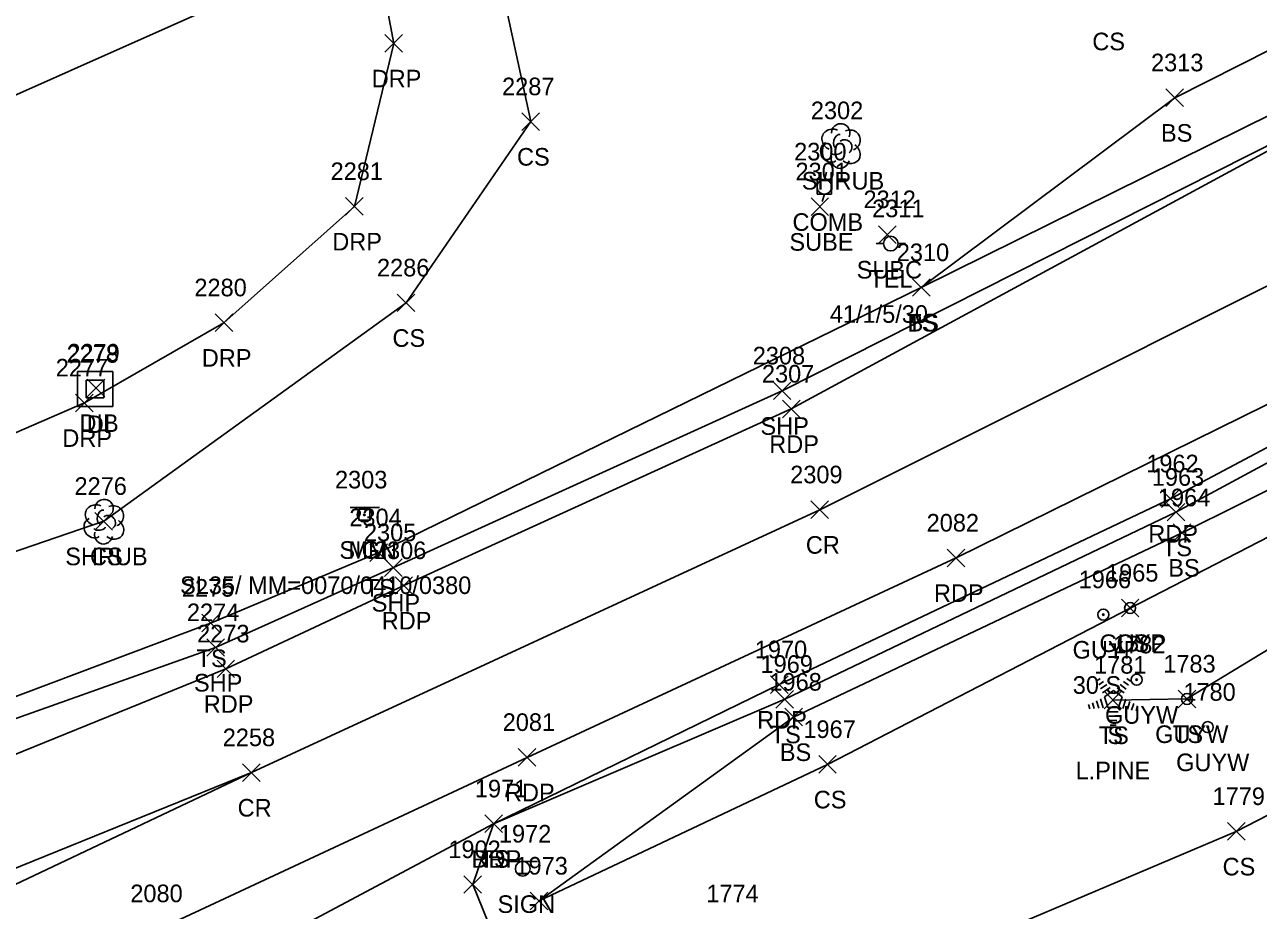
# Model space of a CAD drawing. Extents: x 1477930 to 1480780, y 774090 to 784647.
# Drawn here: x 1478912.6 to 1479052.8, y 774462.9 to 774563.5 of the extents above; entities that cross this region are included whole.
import ezdxf

# ---------------------------------------------------------------- set-up
doc = ezdxf.new("R2010")
doc.units = 0
for name, color, linetype in [('D_A', 7, 'Continuous'), ('D_I', 7, 'Continuous'), ('D_TIC', 7, 'Continuous'), ('DS', 7, 'Continuous'), ('L_A', 7, 'Continuous'), ('L_C', 7, 'Continuous'), ('L_I', 7, 'Continuous'), ('L_TIC', 7, 'Continuous'), ('LELB', 7, 'Continuous'), ('LSH', 7, 'Continuous'), ('LTC', 7, 'Continuous'), ('P_A', 7, 'Continuous'), ('P_I', 7, 'Continuous'), ('P_TIC', 7, 'Continuous'), ('PET', 7, 'Continuous'), ('PRC', 7, 'Continuous'), ('PSP', 7, 'Continuous'), ('R_A', 7, 'Continuous'), ('R_I', 7, 'Continuous'), ('R_TIC', 7, 'Continuous'), ('RDP', 7, 'Continuous'), ('S_A', 7, 'Continuous'), ('S_C', 7, 'Continuous'), ('S_I', 7, 'Continuous'), ('SRM', 7, 'Continuous'), ('SSGN', 7, 'Continuous'), ('U_A', 7, 'Continuous'), ('U_C', 7, 'Continuous'), ('U_I', 7, 'Continuous'), ('U_TIC', 7, 'Continuous'), ('UP', 7, 'Continuous'), ('UPGW', 7, 'Continuous')]:
    doc.layers.add(name, color=color, linetype=linetype)

msp = doc.modelspace()

# ---------------------------------------------------------------- linework, layer by layer
at = {"layer": 'D_TIC'}
for points in [[(1478919.75, 774521.27), (1478921.75, 774523.27)], [(1478921.75, 774521.27), (1478919.75, 774523.27)]]:
    msp.add_lwpolyline(points, dxfattribs=at)
at = {"layer": 'DS'}
for p, q in [((1478918.64, 774524.14), (1478922.64, 774524.14)), ((1478918.64, 774520.14), (1478918.64, 774524.14)), ((1478919.64, 774521.14), (1478919.64, 774523.14)), ((1478919.64, 774523.14), (1478921.64, 774523.14)), ((1478921.64, 774523.14), (1478921.64, 774521.14)), ((1478922.64, 774524.14), (1478922.64, 774520.14)), ((1478920.65, 774522.14), (1478920.65, 774522.14)), ((1478920.65, 774522.14), (1478920.65, 774522.14)), ((1478922.64, 774520.14), (1478918.64, 774520.14)), ((1478921.64, 774521.14), (1478919.64, 774521.14))]:
    msp.add_line(p, q, dxfattribs=at)
at = {"layer": 'L_TIC'}
for points in [[(1479042.28, 774554.25), (1479044.28, 774556.25)], [(1479044.28, 774554.25), (1479042.28, 774556.25)], [(1478969.13, 774551.53), (1478971.13, 774553.53)], [(1478971.13, 774551.53), (1478969.13, 774553.53)], [(1479013.49, 774532.68), (1479015.49, 774534.68)], [(1479015.49, 774532.68), (1479013.49, 774534.68)], [(1479013.49, 774532.68), (1479015.49, 774534.68)], [(1479015.49, 774532.68), (1479013.49, 774534.68)], [(1478954.97, 774530.94), (1478956.97, 774532.94)], [(1478956.97, 774530.94), (1478954.97, 774532.94)], [(1479042.42, 774507.15), (1479044.42, 774509.15)], [(1479044.42, 774507.15), (1479042.42, 774509.15)], [(1478920.62, 774506.12), (1478922.62, 774508.12)], [(1478922.62, 774506.12), (1478920.62, 774508.12)], [(1479043.11, 774504.82), (1479045.11, 774506.82)], [(1479045.11, 774504.82), (1479043.11, 774506.82)], [(1478951.86, 774502.55), (1478953.86, 774504.55)], [(1478953.86, 774502.55), (1478951.86, 774504.55)], [(1479037.22, 774496.26), (1479039.22, 774498.26)], [(1479039.22, 774496.26), (1479037.22, 774498.26)], [(1478932.76, 774494.55), (1478934.76, 774496.55)], [(1478934.76, 774494.55), (1478932.76, 774496.55)], [(1478997.98, 774485.89), (1478999.98, 774487.89)], [(1478999.98, 774485.89), (1478997.98, 774487.89)], [(1479035.25, 774485.8), (1479037.25, 774487.8)], [(1479037.25, 774485.8), (1479035.25, 774487.8)], [(1479043.67, 774485.92), (1479045.67, 774487.92)], [(1479045.67, 774485.92), (1479043.67, 774487.92)], [(1478998.98, 774483.87), (1479000.98, 774485.87)], [(1479000.98, 774483.87), (1478998.98, 774485.87)], [(1479002.84, 774478.49), (1479004.84, 774480.49)], [(1479004.84, 774478.49), (1479002.84, 774480.49)], [(1478964.91, 774471.74), (1478966.91, 774473.74)], [(1478966.91, 774471.74), (1478964.91, 774473.74)], [(1479049.28, 774470.87), (1479051.28, 774472.87)], [(1479051.28, 774470.87), (1479049.28, 774472.87)], [(1478970.08, 774462.97), (1478972.08, 774464.97)], [(1478972.08, 774462.97), (1478970.08, 774464.97)], [(1478970.08, 774462.97), (1478972.08, 774464.97)], [(1478972.08, 774462.97), (1478970.08, 774464.97)]]:
    msp.add_lwpolyline(points, dxfattribs=at)
at = {"layer": 'LELB'}
for points in [[(1478740.27, 774421.37), (1478804.49, 774448.68), (1478839.51, 774461.41), (1478900.12, 774482.9), (1478933.76, 774495.55), (1478952.86, 774503.55), (1479014.49, 774533.68), (1479069.06, 774560.68), (1479112.01, 774585.56), (1479167.75, 774622.17), (1479210.47, 774656.8), (1479257.79, 774698.97), (1479291.85, 774733.88), (1479316.96, 774764.31), (1479351.88, 774806.96), (1479375.4, 774842.78), (1479390.8, 774862.22)], [(1479014.49, 774533.68), (1479043.28, 774555.25), (1479065.32, 774566.41), (1479074.11, 774570.76), (1479108.86, 774587.86), (1479163.89, 774628.29), (1479207.81, 774659.29), (1479255.33, 774701.37), (1479289.44, 774735.89), (1479314.43, 774765.82), (1479350.18, 774808.35), (1479373.39, 774844.03)], [(1478777.91, 774451.45), (1478805.01, 774459.25), (1478820.47, 774470.61), (1478849.7, 774477.14), (1478893.65, 774497.56), (1478921.62, 774507.12), (1478955.97, 774531.94), (1478970.13, 774552.53), (1478964.34, 774579.34), (1478948.86, 774621.66)], [(1479249.3, 774601.16), (1479226.75, 774586.42), (1479185.77, 774570.53), (1479139.55, 774551.45), (1479091.04, 774529.14), (1479044.11, 774505.82), (1478999.98, 774484.87), (1478971.08, 774463.97)], [(1479226.65, 774595.78), (1479182.92, 774575.49), (1479138.16, 774554.95), (1479088.98, 774532.71), (1479043.42, 774508.15), (1478998.98, 774486.89), (1478965.91, 774472.74)], [(1479036.25, 774486.8), (1479044.67, 774486.92), (1479065.86, 774499.81), (1479080.84, 774510.7), (1479101.55, 774520.78), (1479124.46, 774532.02), (1479145.39, 774541.96), (1479167.01, 774552.04), (1479190.21, 774563.83), (1479209.85, 774574.41), (1479223.19, 774580.79)], [(1479185.77, 774570.53), (1479141.09, 774548.69), (1479093, 774525.51), (1479038.22, 774497.26), (1479003.84, 774479.49), (1478971.08, 774463.97)], [(1479001.2, 774439.17), (1479007.58, 774453.76), (1479050.28, 774471.87), (1479091.55, 774493.14), (1479101.55, 774520.78)]]:
    msp.add_lwpolyline(points, dxfattribs=at)
at = {"layer": 'LSH'}
for p, q in [((1479005.29, 774549.81), (1479005.29, 774549.81)), ((1479005.29, 774549.81), (1479005.29, 774549.81)), ((1478921.62, 774507.12), (1478921.62, 774507.12)), ((1478921.62, 774507.12), (1478921.62, 774507.12))]:
    msp.add_line(p, q, dxfattribs=at)
for centre in [(1479005.34, 774551.25), (1478921.66, 774508.55)]:
    msp.add_arc(centre, 1.05, 335.5272, 180.9563, dxfattribs=at)
for centre, major_axis, ratio, start_param, end_param in [((1479004.5, 774550.48), (1.21, -0.51), 0.895232, 1.570796, 4.712389), ((1479005.08, 774550.27), (-0.208, -0.792), 0.645439, 3.141593, 6.283185), ((1479006.33, 774550.4), (-1.14, -0.48), 0.949671, 1.570796, 4.712389), ((1479004.21, 774549.1), (0.58, -1.04), 0.959034, 3.141593, 6.283185), ((1479005.79, 774549.65), (-0.5, 0.667), 0.989748, 3.141593, 6.283185), ((1479006.29, 774548.98), (-1.09, 0.79), 0.841452, 1.570796, 4.712389), ((1479005.29, 774548.31), (0.26, 1.06), 0.942809, 1.570796, 4.712389), ((1479004.83, 774549.06), (-0.625, -0.083), 0.423636, 0, 3.141593), ((1478920.82, 774507.79), (1.21, -0.51), 0.895232, 1.570796, 4.712389), ((1478922.66, 774507.7), (-1.14, -0.48), 0.949671, 1.570796, 4.712389), ((1478920.53, 774506.41), (0.58, -1.04), 0.959034, 3.141593, 6.283185), ((1478921.41, 774507.58), (-0.208, -0.792), 0.645439, 3.141593, 6.283185), ((1478922.12, 774506.95), (-0.5, 0.667), 0.989748, 3.141593, 6.283185), ((1478921.16, 774506.37), (-0.625, -0.083), 0.423636, 0, 3.141593), ((1478922.62, 774506.29), (-1.09, 0.79), 0.841452, 1.570796, 4.712389), ((1478921.62, 774505.62), (0.26, 1.06), 0.942809, 1.570796, 4.712389)]:
    msp.add_ellipse(centre, major_axis=major_axis, ratio=ratio, start_param=start_param, end_param=end_param, dxfattribs=at)
at = {"layer": 'LTC'}
for p, q in [((1479034.44, 774489), (1479034.8, 774489.26)), ((1479037.84, 774489.24), (1479038.26, 774488.94)), ((1479034.65, 774488.54), (1479035.18, 774488.92)), ((1479034.86, 774488.07), (1479035.56, 774488.58)), ((1479035.07, 774487.61), (1479035.95, 774488.24)), ((1479035.29, 774487.15), (1479036.31, 774487.89)), ((1479036.31, 774487.89), (1479037.3, 774487.16)), ((1479036.73, 774488.2), (1479037.54, 774487.61)), ((1479037.1, 774488.55), (1479037.78, 774488.05)), ((1479037.47, 774488.9), (1479038.02, 774488.5)), ((1479033.93, 774486.5), (1479034.14, 774485.85)), ((1479034.38, 774486.72), (1479034.66, 774485.88)), ((1479034.84, 774486.93), (1479035.17, 774485.91)), ((1479035.29, 774487.15), (1479035.68, 774485.96)), ((1479037.3, 774487.16), (1479036.91, 774485.96)), ((1479037.74, 774486.89), (1479037.4, 774485.85)), ((1479038.18, 774486.64), (1479037.9, 774485.76)), ((1479038.63, 774486.39), (1479038.39, 774485.66)), ((1479033.47, 774486.28), (1479033.63, 774485.82)), ((1479036.91, 774485.96), (1479035.68, 774485.96)), ((1479036.87, 774485.46), (1479035.73, 774485.46)), ((1479036.79, 774484.96), (1479035.8, 774484.96)), ((1479039.07, 774486.14), (1479038.89, 774485.57)), ((1479036.71, 774484.46), (1479035.87, 774484.46)), ((1479036.62, 774483.96), (1479035.95, 774483.96))]:
    msp.add_line(p, q, dxfattribs=at)
at = {"layer": 'P_TIC'}
for points in [[(1478997.69, 774520.94), (1478999.69, 774522.94)], [(1478999.69, 774520.94), (1478997.69, 774522.94)], [(1478998.73, 774518.88), (1479000.73, 774520.88)], [(1479000.73, 774518.88), (1478998.73, 774520.88)], [(1479041.79, 774508.68), (1479043.79, 774510.68)], [(1479043.79, 774508.68), (1479041.79, 774510.68)], [(1479001.95, 774507.43), (1479003.95, 774509.43)], [(1479003.95, 774507.43), (1479001.95, 774509.43)], [(1479017.44, 774501.95), (1479019.44, 774503.95)], [(1479019.44, 774501.95), (1479017.44, 774503.95)], [(1478953.52, 774500.85), (1478955.52, 774502.85)], [(1478955.52, 774500.85), (1478953.52, 774502.85)], [(1478954.71, 774498.82), (1478956.71, 774500.82)], [(1478956.71, 774498.82), (1478954.71, 774500.82)], [(1478933.33, 774491.77), (1478935.33, 774493.77)], [(1478935.33, 774491.77), (1478933.33, 774493.77)], [(1478934.49, 774489.35), (1478936.49, 774491.35)], [(1478936.49, 774489.35), (1478934.49, 774491.35)], [(1478997.36, 774487.55), (1478999.36, 774489.55)], [(1478999.36, 774487.55), (1478997.36, 774489.55)], [(1478968.71, 774479.29), (1478970.71, 774481.29)], [(1478970.71, 774479.29), (1478968.71, 774481.29)], [(1478937.4, 774477.56), (1478939.4, 774479.56)], [(1478939.4, 774477.56), (1478937.4, 774479.56)], [(1478937.4, 774477.56), (1478939.4, 774479.56)], [(1478939.4, 774477.56), (1478937.4, 774479.56)], [(1478964.91, 774471.74), (1478966.91, 774473.74)], [(1478966.91, 774471.74), (1478964.91, 774473.74)]]:
    msp.add_lwpolyline(points, dxfattribs=at)
at = {"layer": 'PET'}
for points in [[(1478646.9, 774367.62), (1478687.83, 774385.99), (1478707.1, 774394.45), (1478751.46, 774414.17), (1478808.39, 774438.04), (1478858.43, 774458.78), (1478902.75, 774477.06), (1478935.49, 774490.35), (1478955.71, 774499.82), (1478999.73, 774519.88), (1479070.74, 774558.33), (1479113.57, 774583.69), (1479168.73, 774620.31), (1479212.4, 774655.38)], [(1478683.07, 774347.91), (1478727.99, 774368.69), (1478775.23, 774390.17), (1478824.48, 774413.21), (1478871.78, 774434.98), (1478928.06, 774460.83), (1478969.71, 774480.29), (1479018.44, 774502.95), (1479067.21, 774527.02), (1479117.77, 774550.82), (1479128.42, 774557.99), (1479157.72, 774572.57), (1479186.74, 774593.83), (1479220.19, 774621.01), (1479234.45, 774632.83)], [(1479182.4, 774576.78), (1479137.48, 774556.65), (1479087.98, 774533.69), (1479042.79, 774509.68), (1478998.36, 774488.55), (1478965.91, 774472.74), (1478935.82, 774456.7), (1478890.7, 774436.75)]]:
    msp.add_lwpolyline(points, dxfattribs=at)
at = {"layer": 'PRC'}
for points in [[(1478654.38, 774346.99), (1478674.83, 774356.65), (1478696.18, 774365.99), (1478731.38, 774382.14), (1478814.02, 774421.35), (1478859.83, 774442.03), (1478906.42, 774463.43), (1478938.4, 774478.56), (1479002.95, 774508.43), (1479077.31, 774545.61), (1479120.22, 774569.96), (1479177.27, 774607.59), (1479194.24, 774620.68)], [(1478784.67, 774500.94), (1478818.05, 774515.42), (1478860.84, 774533.74), (1478906.26, 774553.19), (1478952.25, 774573.68)], [(1478674.83, 774356.65), (1478695.58, 774367.64), (1478729.65, 774385.09), (1478811.24, 774426.58), (1478858.43, 774445.95), (1478905.31, 774465.16), (1478938.4, 774478.56)]]:
    msp.add_lwpolyline(points, dxfattribs=at)
at = {"layer": 'PSP'}
msp.add_lwpolyline([(1478748.16, 774418.42), (1478806.27, 774442.6), (1478856.23, 774463.3), (1478900.95, 774480.92), (1478934.33, 774492.77), (1478954.52, 774501.85), (1478998.69, 774521.94), (1479070.74, 774558.33)], dxfattribs=at)
at = {"layer": 'R_TIC'}
for points in [[(1478953.57, 774560.42), (1478955.57, 774562.42)], [(1478955.57, 774560.42), (1478953.57, 774562.42)], [(1478949.09, 774541.89), (1478951.09, 774543.89)], [(1478951.09, 774541.89), (1478949.09, 774543.89)], [(1478934.27, 774528.68), (1478936.27, 774530.68)], [(1478936.27, 774528.68), (1478934.27, 774530.68)], [(1478918.43, 774519.57), (1478920.43, 774521.57)], [(1478920.43, 774519.57), (1478918.43, 774521.57)], [(1478964.91, 774471.74), (1478966.91, 774473.74)], [(1478966.91, 774471.74), (1478964.91, 774473.74)], [(1478962.54, 774464.84), (1478964.54, 774466.84)], [(1478964.54, 774464.84), (1478962.54, 774466.84)]]:
    msp.add_lwpolyline(points, dxfattribs=at)
at = {"layer": 'RDP'}
for points in [[(1478748.16, 774418.42), (1478740.27, 774421.37), (1478733.85, 774427.71), (1478727.89, 774442.89), (1478726.94, 774455.42), (1478727.62, 774465.32), (1478735.49, 774483.02), (1478751.62, 774493.18), (1478758.93, 774492.24), (1478764.94, 774488.18), (1478777.36, 774477.34), (1478789.43, 774470.73), (1478800.7, 774469.85), (1478846.18, 774488.25), (1478890.08, 774507.83), (1478919.43, 774520.57), (1478935.27, 774529.68), (1478950.09, 774542.89), (1478954.57, 774561.42), (1478952.25, 774573.68), (1478933.77, 774618.29)], [(1479196.16, 774549.72), (1479150.61, 774530.18), (1479100.7, 774505.67), (1479114.06, 774476.03), (1479101.27, 774468.92), (1479068.73, 774453.51), (1479023.57, 774433.61), (1478990.24, 774425.08), (1478973.52, 774441.24), (1478963.54, 774465.84), (1478965.91, 774472.74)]]:
    msp.add_lwpolyline(points, dxfattribs=at)
at = {"layer": 'SRM'}
msp.add_lwpolyline([(1478950.61, 774508.48), (1478951.86, 774508.48), (1478951.86, 774507.23), (1478950.61, 774507.23)], close=True, dxfattribs=at)
msp.add_circle((1478951.23, 774507.85), 0.0833, dxfattribs=at)
at = {"layer": 'SSGN'}
for p, q in [((1478949.6, 774508.7), (1478952.94, 774508.7)), ((1478951.25, 774507.87), (1478951.25, 774507.87)), ((1478967.57, 774468.46), (1478970.91, 774468.46)), ((1478969.22, 774467.63), (1478969.22, 774467.63))]:
    msp.add_line(p, q, dxfattribs=at)
for centre in [(1478951.25, 774507.87), (1478969.22, 774467.63)]:
    msp.add_circle(centre, 0.833, dxfattribs=at)
at = {"layer": 'U_TIC'}
for points in [[(1479001.97, 774541.86), (1479003.97, 774543.86)], [(1479003.97, 774541.86), (1479001.97, 774543.86)], [(1479009.62, 774538.7), (1479011.62, 774540.7)], [(1479011.62, 774538.7), (1479009.62, 774540.7)]]:
    msp.add_lwpolyline(points, dxfattribs=at)
at = {"layer": 'UP'}
for p, q in [((1479003.73, 774546.78), (1479003.48, 774545.95)), ((1479002.65, 774544.28), (1479002.65, 774545.95)), ((1479002.65, 774545.95), (1479004.31, 774545.95)), ((1479004.31, 774545.95), (1479004.31, 774544.28)), ((1479004.31, 774544.28), (1479002.65, 774544.28)), ((1479003.23, 774543.45), (1479003.48, 774544.28)), ((1479003.48, 774545.12), (1479003.48, 774545.12)), ((1479009.37, 774538.67), (1479010.2, 774538.67)), ((1479011.03, 774538.67), (1479011.03, 774538.67)), ((1479012.7, 774538.67), (1479011.87, 774538.67)), ((1479011.87, 774538.67), (1479011.87, 774538.67)), ((1479012.7, 774538.67), (1479012.7, 774538.67))]:
    msp.add_line(p, q, dxfattribs=at)
for centre in [(1479003.48, 774545.12), (1479011.03, 774538.67)]:
    msp.add_circle(centre, 0.833, dxfattribs=at)
at = {"layer": 'UPGW'}
for centre, radius in [((1479038.22, 774497.26), 0.625), ((1479035.17, 774496.51), 0.625), ((1479035.17, 774496.51), 0.0833), ((1479038.22, 774497.26), 0.0833), ((1479038.96, 774489.11), 0.625), ((1479038.96, 774489.11), 0.0833), ((1479044.67, 774486.92), 0.625), ((1479044.67, 774486.92), 0.0833), ((1479047.04, 774483.72), 0.625), ((1479047.04, 774483.72), 0.0833)]:
    msp.add_circle(centre, radius, dxfattribs=at)

# ---------------------------------------------------------------- texts
at = {"layer": 'D_A'}
for s, p in [('DIB', (1478918.86, 774517.27)), ('DI', (1478919.7, 774517.14))]:
    msp.add_text(s, height=2, dxfattribs=at).set_placement(p)
at = {"layer": 'D_I'}
for s, p in [('2278', (1478917.39, 774525.14)), ('2279', (1478917.49, 774525.27))]:
    msp.add_text(s, height=2, dxfattribs=at).set_placement(p)
at = {"layer": 'L_A'}
for s, p in [('CS', (1479033.92, 774560.64)), ('BS', (1479041.72, 774550.25)), ('CS', (1478968.57, 774547.53)), ('SHRUB', (1479000.92, 774544.81)), ('TS', (1479012.9, 774528.68)), ('BS', (1479012.93, 774528.68)), ('CS', (1478954.42, 774526.94)), ('TS', (1479041.83, 774503.15)), ('SHRUB', (1478917.25, 774502.12)), ('CS', (1478920.06, 774502.12)), ('BS', (1479042.55, 774500.82)), ('TS', (1478951.27, 774498.55)), ('CS', (1479036.66, 774492.26)), ('TS', (1478932.17, 774490.55)), ('TS', (1478997.39, 774481.89)), ('TS', (1479034.65, 774481.8)), ('S', (1479035.63, 774481.8)), ('TS', (1479043.08, 774481.92)), ('BS', (1478998.42, 774479.87)), ('CS', (1479002.28, 774474.49)), ('TS', (1478964.32, 774467.74)), ('CS', (1479048.72, 774466.87))]:
    msp.add_text(s, height=2, dxfattribs=at).set_placement(p)
at = {"layer": 'L_C'}
msp.add_text('L.PINE', height=2, dxfattribs=at).set_placement((1479032.02, 774477.8))
at = {"layer": 'L_I'}
for s, p in [('2313', (1479040.59, 774558.25)), ('2287', (1478966.87, 774555.53)), ('2302', (1479001.95, 774552.81)), ('2310', (1479011.71, 774536.68)), ('2310', (1479011.71, 774536.68)), ('2286', (1478952.66, 774534.94)), ('1963', (1479040.68, 774511.15)), ('2276', (1478918.3, 774510.12)), ('2276', (1478918.3, 774510.12)), ('1964', (1479041.37, 774508.82)), ('2304', (1478949.52, 774506.55)), ('1965', (1479035.48, 774500.26)), ('2275', (1478930.5, 774498.55)), ('1783', (1479041.98, 774489.92)), ('1969', (1478996.23, 774489.89)), ('1781', (1479034.12, 774489.8)), ('1781', (1479034.12, 774489.8)), ('1968', (1478997.24, 774487.87)), ('1967', (1479001.1, 774482.49)), ('1971', (1478963.78, 774475.74)), ('1779', (1479047.58, 774474.87)), ('1973', (1478968.39, 774466.97)), ('1973', (1478968.39, 774466.97)), ('1774', (1478990.07, 774463.81))]:
    msp.add_text(s, height=2, dxfattribs=at).set_placement(p)
at = {"layer": 'LTC'}
msp.add_text('.', height=1.04, rotation=270, dxfattribs=at).set_placement((1479036.19, 774486.9))
at = {"layer": 'P_A'}
for s, p in [('SHP', (1478996.22, 774516.94)), ('RDP', (1478997.22, 774514.88)), ('RDP', (1479040.28, 774504.68)), ('CR', (1479001.38, 774503.43)), ('RDP', (1479015.93, 774497.95)), ('SHP', (1478952.06, 774496.85)), ('RDP', (1478953.2, 774494.82)), ('SHP', (1478931.87, 774487.77)), ('RDP', (1478932.98, 774485.35)), ('RDP', (1478995.85, 774483.55)), ('RDP', (1478967.2, 774475.29)), ('CR', (1478936.83, 774473.56)), ('CR', (1478936.83, 774473.56)), ('RDP', (1478963.4, 774467.74))]:
    msp.add_text(s, height=2, dxfattribs=at).set_placement(p)
at = {"layer": 'P_I'}
for s, p in [('2308', (1478995.35, 774524.94)), ('2307', (1478996.39, 774522.88)), ('1962', (1479040.05, 774512.68)), ('2309', (1478999.6, 774511.43)), ('2082', (1479015.1, 774505.95)), ('2305', (1478951.18, 774504.85)), ('2306', (1478952.32, 774502.82)), ('2274', (1478931.07, 774495.77)), ('2273', (1478932.23, 774493.35)), ('1970', (1478995.58, 774491.55)), ('2081', (1478966.94, 774483.29)), ('2258', (1478935.14, 774481.56)), ('2258', (1478935.14, 774481.56)), ('1971', (1478963.78, 774475.74)), ('2080', (1478924.64, 774463.83))]:
    msp.add_text(s, height=2, dxfattribs=at).set_placement(p)
at = {"layer": 'R_A'}
for p in [(1478952.06, 774556.42), (1478947.58, 774537.89), (1478932.76, 774524.68), (1478916.92, 774515.57), (1478963.4, 774467.74)]:
    msp.add_text('DRP', height=2, dxfattribs=at).set_placement(p)
at = {"layer": 'R_I'}
for s, p in [('2281', (1478947.39, 774545.89)), ('2280', (1478931.92, 774532.68)), ('2277', (1478916.17, 774523.57)), ('1971', (1478963.78, 774475.74)), ('1902', (1478960.77, 774468.84))]:
    msp.add_text(s, height=2, dxfattribs=at).set_placement(p)
at = {"layer": 'S_A'}
for s, p in [('SIGN', (1478948.39, 774502.85)), ('MM', (1478949.42, 774502.85)), ('SIGN', (1478966.36, 774462.61))]:
    msp.add_text(s, height=2, dxfattribs=at).set_placement(p)
at = {"layer": 'S_C'}
msp.add_text('SL35/ MM=0070/0410/0380', height=2, dxfattribs=at).set_placement((1478930.29, 774498.85))
at = {"layer": 'S_I'}
for s, p in [('2303', (1478947.89, 774510.85)), ('2303', (1478947.89, 774510.85)), ('1972', (1478966.51, 774470.61))]:
    msp.add_text(s, height=2, dxfattribs=at).set_placement(p)
at = {"layer": 'U_A'}
for s, p in [('COMB', (1478999.86, 774540.12)), ('SUBE', (1478999.51, 774537.86)), ('SUBC', (1479007.15, 774534.7)), ('TEL', (1479008.59, 774533.67)), ('GUYP', (1479031.68, 774491.51)), ('GUYP', (1479034.73, 774492.26)), ('GUYW', (1479035.36, 774484.11)), ('GUYW', (1479041.06, 774481.92)), ('GUYW', (1479043.44, 774478.72))]:
    msp.add_text(s, height=2, dxfattribs=at).set_placement(p)
at = {"layer": 'U_C'}
for s, p in [('41/1/5/30', (1479004.1, 774529.67)), ('30 S', (1479031.7, 774487.51))]:
    msp.add_text(s, height=2, dxfattribs=at).set_placement(p)
at = {"layer": 'U_I'}
for s, p in [('2300', (1479000.05, 774548.12)), ('2301', (1479000.2, 774545.86)), ('2312', (1479007.93, 774542.7)), ('2311', (1479008.91, 774541.67)), ('1965', (1479035.48, 774500.26)), ('1966', (1479032.37, 774499.51)), ('1782', (1479036.27, 774492.11)), ('1783', (1479041.98, 774489.92)), ('1780', (1479044.26, 774486.72))]:
    msp.add_text(s, height=2, dxfattribs=at).set_placement(p)

doc.saveas('drawing.dxf')
